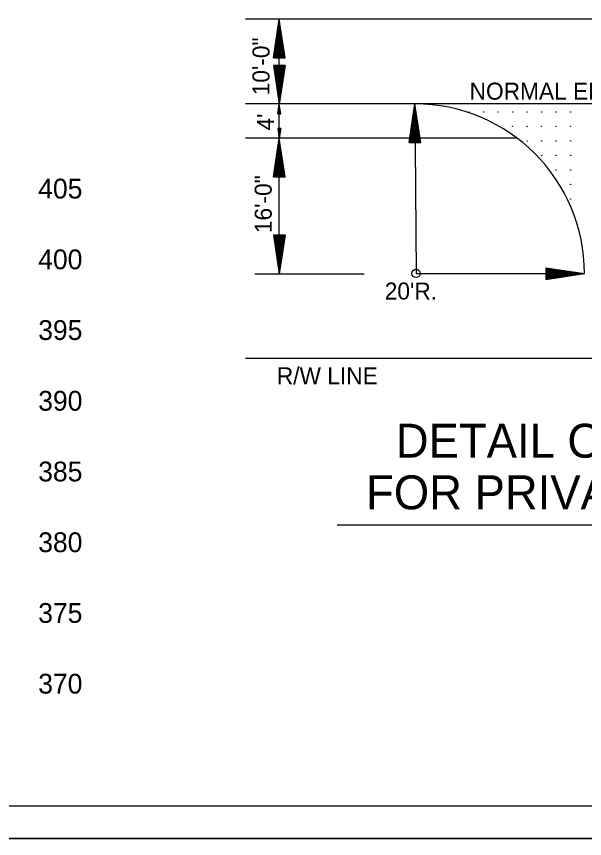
# Model space of a CAD drawing. Extents: x 1671357 to 13005564, y 567358 to 14261451.
# Drawn here: x 12758455.71 to 12758475.78, y 14259838.27 to 14259867.33 of the extents above; entities that cross this region are included whole.
import ezdxf

# ---------------------------------------------------------------- set-up
doc = ezdxf.new("R2010")
doc.units = 0
for name, color, linetype in [('Default', 7, 'Continuous'), ('R_Axis Annot', 7, 'Continuous'), ('R_Draft', 7, 'Continuous'), ('R_No Plot', 7, 'Continuous')]:
    doc.layers.add(name, color=color, linetype=linetype)

msp = doc.modelspace()

# ---------------------------------------------------------------- linework, layer by layer
at = {"layer": 'Default'}
for p, q in [((12758493.176, 14259867.243), (12758463.8, 14259867.243)), ((12758464.999, 14259864.235), (12758464.999, 14259867.235)), ((12758493.176, 14259864.243), (12758463.8, 14259864.243)), ((12758464.999, 14259863.034), (12758464.999, 14259864.235)), ((12758469.781, 14259864.242), (12758469.828, 14259858.251)), ((12758463.8, 14259863.042), (12758473.382, 14259863.042)), ((12758464.999, 14259858.231), (12758464.999, 14259863.034)), ((12758464.133, 14259858.231), (12758467.999, 14259858.231)), ((12758469.828, 14259858.251), (12758475.782, 14259858.242)), ((12758493.176, 14259855.242), (12758463.8, 14259855.242)), ((12758467.04, 14259849.365), (12758490.633, 14259849.365)), ((12758498.813, 14259839.411), (12758419.761, 14259839.411)), ((12758416.928, 14259838.271), (12758499.936, 14259838.271))]:
    msp.add_line(p, q, dxfattribs=at)
for centre, radius in [((12758471.706, 14259863.956), 0.00608), ((12758472.218, 14259863.956), 0.00608), ((12758472.73, 14259863.956), 0.00608), ((12758473.242, 14259863.956), 0.00608), ((12758473.754, 14259863.956), 0.00608), ((12758474.266, 14259863.956), 0.00608), ((12758474.778, 14259863.956), 0.00608), ((12758475.29, 14259863.956), 0.00608), ((12758473.242, 14259863.444), 0.00608), ((12758473.754, 14259863.444), 0.00608), ((12758474.266, 14259863.444), 0.00608), ((12758474.778, 14259863.444), 0.00608), ((12758475.29, 14259863.444), 0.00608), ((12758473.754, 14259862.932), 0.00608), ((12758474.266, 14259862.932), 0.00608), ((12758474.778, 14259862.932), 0.00608), ((12758475.29, 14259862.932), 0.00608), ((12758474.266, 14259862.42), 0.00608), ((12758474.778, 14259862.42), 0.00608), ((12758475.29, 14259862.42), 0.00608), ((12758474.778, 14259861.908), 0.00608), ((12758475.29, 14259861.908), 0.00608), ((12758475.29, 14259861.396), 0.00608), ((12758475.29, 14259860.884), 0.00608), ((12758469.828, 14259858.251), 0.15)]:
    msp.add_circle(centre, radius, dxfattribs=at)
msp.add_arc((12758469.781, 14259858.242), 6.001, 0, 90, dxfattribs=at)
at = {"layer": 'R_Draft'}
for p, q in [((12758464.794, 14259865.87), (12758464.999, 14259867.235)), ((12758465.204, 14259865.87), (12758464.999, 14259867.235)), ((12758464.828, 14259865.87), (12758464.999, 14259867.007)), ((12758464.863, 14259865.87), (12758464.999, 14259866.772)), ((12758465.169, 14259865.87), (12758464.999, 14259867.007)), ((12758465.135, 14259865.87), (12758464.999, 14259866.772)), ((12758464.897, 14259865.87), (12758464.999, 14259866.545)), ((12758465.1, 14259865.87), (12758464.999, 14259866.545)), ((12758464.933, 14259865.87), (12758464.999, 14259866.314)), ((12758465.066, 14259865.87), (12758464.999, 14259866.314)), ((12758464.794, 14259865.87), (12758465.204, 14259865.87)), ((12758464.967, 14259865.87), (12758464.999, 14259866.085)), ((12758465.031, 14259865.87), (12758464.999, 14259866.085)), ((12758464.794, 14259865.6), (12758464.999, 14259864.235)), ((12758465.203, 14259865.6), (12758464.794, 14259865.6)), ((12758464.828, 14259865.6), (12758464.999, 14259864.463)), ((12758464.863, 14259865.6), (12758464.999, 14259864.697)), ((12758464.897, 14259865.6), (12758464.999, 14259864.925)), ((12758464.932, 14259865.6), (12758464.999, 14259865.156)), ((12758464.967, 14259865.6), (12758464.999, 14259865.384)), ((12758465.203, 14259865.6), (12758464.999, 14259864.235)), ((12758465.065, 14259865.6), (12758464.999, 14259865.156)), ((12758465.135, 14259865.6), (12758464.999, 14259864.697)), ((12758465.169, 14259865.6), (12758464.999, 14259864.463)), ((12758465.1, 14259865.6), (12758464.999, 14259864.925)), ((12758465.031, 14259865.6), (12758464.999, 14259865.384)), ((12758464.948, 14259863.893), (12758464.999, 14259864.235)), ((12758464.956, 14259863.893), (12758464.999, 14259864.178)), ((12758464.965, 14259863.893), (12758464.999, 14259864.119)), ((12758465.05, 14259863.893), (12758464.999, 14259864.235)), ((12758465.041, 14259863.893), (12758464.999, 14259864.178)), ((12758465.033, 14259863.893), (12758464.999, 14259864.119)), ((12758469.587, 14259862.876), (12758469.781, 14259864.242)), ((12758469.997, 14259862.879), (12758469.781, 14259864.242)), ((12758464.948, 14259863.893), (12758465.05, 14259863.893)), ((12758464.973, 14259863.893), (12758464.999, 14259864.062)), ((12758464.982, 14259863.893), (12758464.999, 14259864.004)), ((12758464.991, 14259863.893), (12758464.999, 14259863.947)), ((12758465.024, 14259863.893), (12758464.999, 14259864.062)), ((12758465.016, 14259863.893), (12758464.999, 14259864.004)), ((12758465.007, 14259863.893), (12758464.999, 14259863.947)), ((12758469.621, 14259862.876), (12758469.783, 14259864.014)), ((12758469.963, 14259862.879), (12758469.783, 14259864.014)), ((12758469.656, 14259862.876), (12758469.785, 14259863.78)), ((12758469.69, 14259862.876), (12758469.787, 14259863.552)), ((12758469.928, 14259862.878), (12758469.785, 14259863.78)), ((12758469.894, 14259862.878), (12758469.787, 14259863.552)), ((12758464.948, 14259863.376), (12758464.999, 14259863.034)), ((12758465.05, 14259863.376), (12758464.948, 14259863.376)), ((12758464.956, 14259863.376), (12758464.999, 14259863.091)), ((12758464.965, 14259863.376), (12758464.999, 14259863.15)), ((12758464.973, 14259863.376), (12758464.999, 14259863.207)), ((12758464.982, 14259863.376), (12758464.999, 14259863.265)), ((12758464.991, 14259863.376), (12758464.999, 14259863.322)), ((12758465.05, 14259863.376), (12758464.999, 14259863.034)), ((12758465.015, 14259863.376), (12758464.999, 14259863.265)), ((12758465.033, 14259863.376), (12758464.999, 14259863.15)), ((12758465.041, 14259863.376), (12758464.999, 14259863.091)), ((12758465.024, 14259863.376), (12758464.999, 14259863.207)), ((12758465.007, 14259863.376), (12758464.999, 14259863.322)), ((12758469.726, 14259862.877), (12758469.789, 14259863.321)), ((12758469.859, 14259862.878), (12758469.789, 14259863.321)), ((12758464.794, 14259861.669), (12758464.999, 14259863.034)), ((12758465.204, 14259861.669), (12758464.999, 14259863.034)), ((12758469.76, 14259862.877), (12758469.79, 14259863.093)), ((12758469.824, 14259862.878), (12758469.79, 14259863.093)), ((12758464.828, 14259861.669), (12758464.999, 14259862.806)), ((12758465.169, 14259861.669), (12758464.999, 14259862.806)), ((12758469.587, 14259862.876), (12758469.997, 14259862.879)), ((12758464.863, 14259861.669), (12758464.999, 14259862.572)), ((12758465.135, 14259861.669), (12758464.999, 14259862.572)), ((12758464.897, 14259861.669), (12758464.999, 14259862.344)), ((12758464.933, 14259861.669), (12758464.999, 14259862.113)), ((12758465.1, 14259861.669), (12758464.999, 14259862.344)), ((12758465.066, 14259861.669), (12758464.999, 14259862.113)), ((12758464.967, 14259861.669), (12758464.999, 14259861.885)), ((12758465.031, 14259861.669), (12758464.999, 14259861.885)), ((12758464.794, 14259861.669), (12758465.204, 14259861.669)), ((12758464.794, 14259859.596), (12758464.999, 14259858.231)), ((12758465.203, 14259859.596), (12758464.794, 14259859.596)), ((12758464.828, 14259859.596), (12758464.999, 14259858.459)), ((12758464.863, 14259859.596), (12758464.999, 14259858.694)), ((12758464.897, 14259859.596), (12758464.999, 14259858.921)), ((12758464.932, 14259859.596), (12758464.999, 14259859.152)), ((12758464.967, 14259859.596), (12758464.999, 14259859.38)), ((12758465.203, 14259859.596), (12758464.999, 14259858.231)), ((12758465.065, 14259859.596), (12758464.999, 14259859.152)), ((12758465.135, 14259859.596), (12758464.999, 14259858.694)), ((12758465.169, 14259859.596), (12758464.999, 14259858.459)), ((12758465.1, 14259859.596), (12758464.999, 14259858.921)), ((12758465.031, 14259859.596), (12758464.999, 14259859.38)), ((12758474.417, 14259858.449), (12758475.782, 14259858.242)), ((12758474.417, 14259858.449), (12758474.417, 14259858.039)), ((12758474.417, 14259858.415), (12758475.554, 14259858.242)), ((12758474.417, 14259858.38), (12758475.319, 14259858.243)), ((12758474.417, 14259858.346), (12758475.092, 14259858.243)), ((12758474.417, 14259858.31), (12758474.861, 14259858.243)), ((12758474.417, 14259858.276), (12758474.633, 14259858.244)), ((12758474.417, 14259858.212), (12758474.633, 14259858.244)), ((12758474.417, 14259858.177), (12758474.861, 14259858.243)), ((12758474.417, 14259858.108), (12758475.319, 14259858.243)), ((12758474.417, 14259858.142), (12758475.092, 14259858.243)), ((12758474.417, 14259858.039), (12758475.782, 14259858.242)), ((12758474.417, 14259858.073), (12758475.554, 14259858.242))]:
    msp.add_line(p, q, dxfattribs=at)
at = {"layer": 'R_No Plot'}
msp.add_lwpolyline([(12758416.928, 14259891.351), (12758499.936, 14259891.351), (12758499.936, 14259838.271), (12758416.928, 14259838.271)], close=True, dxfattribs=at)

# ---------------------------------------------------------------- texts
at = {"layer": 'Default'}
for s, p in [('10\'-0"', (12758464.651, 14259864.546)), ("4'", (12758464.811, 14259863.302)), ('16\'-0"', (12758464.73, 14259859.675))]:
    msp.add_text(s, height=0.6001, rotation=90, dxfattribs=at).set_placement(p)
for s, height, p in [('NORMAL EDGE OF PAVEMENT', 0.60006, (12758471.721, 14259864.393)), ("20'R.", 0.6001, (12758468.723, 14259857.327)), ('R/W LINE', 0.6001, (12758464.911, 14259854.331)), ('DETAIL OF SURFACING', 1.20011, (12758469.115, 14259851.735)), ('FOR PRIVATE ENTRANCE', 1.20011, (12758468.064, 14259849.911))]:
    msp.add_text(s, height=height, dxfattribs=at).set_placement(p)
at = {"layer": 'R_Axis Annot'}
for s, p in [('405', (12758456.48, 14259860.898)), ('405', (12758456.48, 14259860.898)), ('400', (12758456.48, 14259858.397)), ('395', (12758456.48, 14259855.897)), ('390', (12758456.48, 14259853.397)), ('385', (12758456.48, 14259850.897)), ('380', (12758456.48, 14259848.396)), ('375', (12758456.48, 14259845.896)), ('370', (12758456.48, 14259843.396))]:
    msp.add_text(s, height=0.7001, dxfattribs=at).set_placement(p)

doc.saveas('drawing.dxf')
